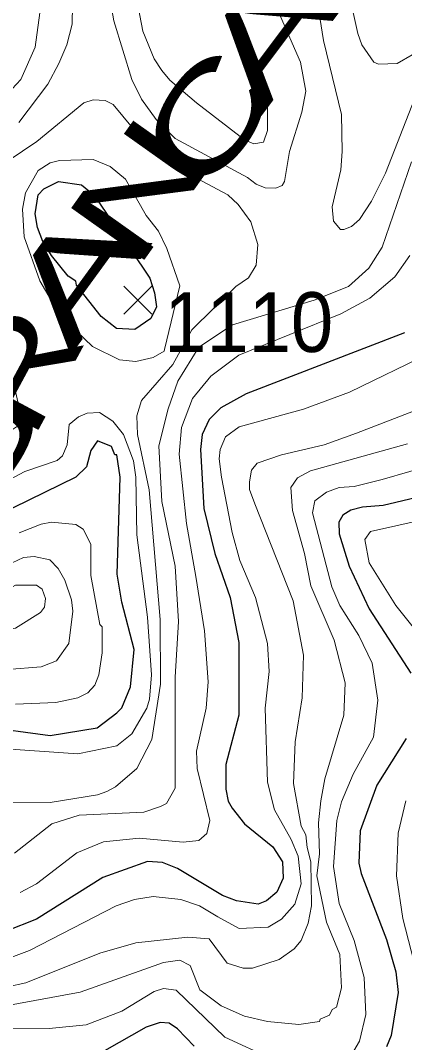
# Model space of a CAD drawing. Extents: x 423 to 448.8, y 7456.3 to 7484.
# Drawn here: x 426.175 to 426.689, y 7459.296 to 7460.664 of the extents above; entities that cross this region are included whole.
import ezdxf
from ezdxf.enums import TextEntityAlignment as Align

# ---------------------------------------------------------------- set-up
doc = ezdxf.new("R2010")
doc.units = 0
doc.header["$LTSCALE"] = 0.032
for name, color, linetype, lineweight in [('1', 7, 'Continuous', 25), ('2', 7, 'Continuous', 13), ('21', 7, 'Continuous', 25)]:
    doc.layers.add(name, color=color, linetype=linetype, lineweight=lineweight)
doc.layers.add('61', color=7, linetype='Continuous')

msp = doc.modelspace()

# ---------------------------------------------------------------- linework, layer by layer
at = {"layer": '1'}
msp.add_lwpolyline([(426.2497, 7460.3099), (426.2486, 7460.3149), (426.2385, 7460.3218), (426.2161, 7460.3497), (426.2045, 7460.3683), (426.1975, 7460.3868), (426.1944, 7460.4054), (426.1983, 7460.4309), (426.206, 7460.4386), (426.2254, 7460.4487), (426.2563, 7460.4441), (426.2733, 7460.4301), (426.348, 7460.3192), (426.3541, 7460.2993), (426.3569, 7460.2808), (426.3493, 7460.265), (426.3277, 7460.2502), (426.3031, 7460.2516), (426.2826, 7460.2677)], close=True, dxfattribs=at)
for points in [[(426.6887, 7460.2461), (426.4767, 7460.1641), (426.4427, 7460.1455), (426.4272, 7460.1301), (426.418, 7460.1099), (426.4156, 7460.0898), (426.4203, 7460.0109), (426.4349, 7459.9506), (426.4551, 7459.8918), (426.4667, 7459.8315), (426.4667, 7459.734), (426.4497, 7459.6683), (426.4497, 7459.635), (426.4528, 7459.6188), (426.4582, 7459.6095), (426.4744, 7459.5886)], [(426.1217, 7459.7193), (426.2146, 7459.7069), (426.2772, 7459.717), (426.3035, 7459.7371), (426.3104, 7459.7441), (426.322, 7459.7719), (426.3267, 7459.8222), (426.3104, 7459.8856), (426.3043, 7459.9228), (426.3081, 7460.0527), (426.3035, 7460.0828), (426.3011, 7460.0828), (426.2965, 7460.0937), (426.2779, 7460.1014), (426.2687, 7460.0883), (426.2632, 7460.0666), (426.2486, 7460.0527), (426.1434, 7460.0016)], [(426.7034, 7460.0249), (426.6601, 7460.0148), (426.6322, 7460.0125), (426.6168, 7460.0086), (426.6059, 7460.0017), (426.6005, 7459.9923), (426.6012, 7459.9769), (426.6144, 7459.9336), (426.6415, 7459.8763), (426.6972, 7459.7905)], [(426.691, 7459.7031), (426.6515, 7459.6404), (426.6291, 7459.5794), (426.6275, 7459.536), (426.6307, 7459.5221), (426.6647, 7459.4339), (426.6771, 7459.3906), (426.6802, 7459.3628), (426.6709, 7459.3055), (426.6647, 7459.2901)], [(426.4744, 7459.5886), (426.5123, 7459.5577), (426.5254, 7459.5376), (426.5262, 7459.5159), (426.5177, 7459.4974), (426.5038, 7459.4857), (426.493, 7459.4811), (426.4636, 7459.4857), (426.445, 7459.4927), (426.3847, 7459.529), (426.3646, 7459.5368), (426.3445, 7459.5383), (426.2849, 7459.5167), (426.196, 7459.461), (426.1558, 7459.4448)], [(426.4071, 7459.2908), (426.3847, 7459.314), (426.3739, 7459.3218), (426.3615, 7459.3226), (426.3429, 7459.3163), (426.2873, 7459.2846)]]:
    msp.add_lwpolyline(points, dxfattribs=at)
at = {"layer": '2'}
for points in [[(426.7653, 7461.1487), (426.6802, 7461.103), (426.5889, 7461.0272), (426.578, 7461.0156), (426.5626, 7460.9855), (426.5518, 7460.9561), (426.5471, 7460.9267), (426.5502, 7460.8989), (426.5572, 7460.8865), (426.5889, 7460.8687), (426.6809, 7460.8524), (426.6894, 7460.8439), (426.6771, 7460.8145), (426.6546, 7460.7875), (426.6322, 7460.7473), (426.6206, 7460.7179), (426.6198, 7460.6746), (426.626, 7460.6467), (426.6314, 7460.6313), (426.6476, 7460.6081), (426.6538, 7460.6057), (426.6786, 7460.6065), (426.6987, 7460.6181)], [(426.5564, 7460.5694), (426.551, 7460.5415), (426.5348, 7460.4889), (426.5278, 7460.4487), (426.5247, 7460.4433), (426.5162, 7460.4394), (426.5023, 7460.4402), (426.4899, 7460.4448), (426.4783, 7460.4541), (426.3816, 7460.506), (426.3561, 7460.5315), (426.3367, 7460.5586), (426.3236, 7460.5849), (426.2996, 7460.6637), (426.2741, 7460.8076)], [(426.0877, 7460.2476), (426.0784, 7460.3049), (426.0683, 7460.3327), (426.0088, 7460.4085), (426.0011, 7460.4278), (426.0011, 7460.4363), (426.0049, 7460.451), (426.0188, 7460.4742), (426.0367, 7460.4881), (426.1201, 7460.5345), (426.1635, 7460.5724), (426.1751, 7460.5849), (426.1944, 7460.6282), (426.2115, 7460.7535)], [(426.322, 7460.7365), (426.3383, 7460.6498), (426.3537, 7460.6127), (426.3638, 7460.5972), (426.3746, 7460.5841), (426.4102, 7460.5539), (426.4744, 7460.5044), (426.4868, 7460.499), (426.4999, 7460.5013), (426.5054, 7460.5168), (426.5054, 7460.5663), (426.4953, 7460.6034), (426.4651, 7460.6777)], [(426.2447, 7460.7102), (426.2439, 7460.6591), (426.2369, 7460.6313), (426.2261, 7460.6065), (426.2114, 7460.5787), (426.1727, 7460.5276)], [(426.7026, 7460.5601), (426.6631, 7460.4596), (426.6446, 7460.4224), (426.6283, 7460.3977), (426.6175, 7460.3884), (426.6075, 7460.3845), (426.6028, 7460.3845), (426.5935, 7460.3953), (426.592, 7460.4147), (426.6036, 7460.4642), (426.6051, 7460.4889), (426.6044, 7460.5384), (426.5804, 7460.6374), (426.5703, 7460.6993)], [(426.5131, 7460.6908), (426.5494, 7460.6081), (426.5564, 7460.5694)], [(426.0908, 7459.6164), (426.2146, 7459.6172), (426.278, 7459.6273), (426.2904, 7459.6319), (426.3019, 7459.6381), (426.3305, 7459.6628), (426.3506, 7459.7016), (426.3622, 7459.7758), (426.3615, 7459.8624), (426.3468, 7460.0357), (426.3313, 7460.1099), (426.3306, 7460.1347), (426.3367, 7460.1555), (426.3785, 7460.2035), (426.4039, 7460.25), (426.4628, 7460.308), (426.4798, 7460.3195), (426.4899, 7460.3365), (426.4922, 7460.3644), (426.4829, 7460.3946), (426.4659, 7460.4177), (426.452, 7460.4309), (426.3971, 7460.4603), (426.3592, 7460.485), (426.3352, 7460.5075), (426.2988, 7460.5516), (426.288, 7460.557), (426.2718, 7460.5577), (426.2594, 7460.5539), (426.1967, 7460.5021), (426.1387, 7460.4634)], [(426.1666, 7459.5492), (426.2168, 7459.5886), (426.2532, 7459.6002), (426.3399, 7459.6041), (426.3623, 7459.6118), (426.37, 7459.6157), (426.3816, 7459.6365), (426.3816, 7459.7851), (426.3862, 7459.8593), (426.3816, 7459.9336), (426.3638, 7460.0202), (426.3599, 7460.0945), (426.3723, 7460.144), (426.3855, 7460.1811), (426.4133, 7460.2267), (426.4583, 7460.2568), (426.5679, 7460.2898), (426.6136, 7460.3079), (426.6407, 7460.3327), (426.6585, 7460.3605), (426.698, 7460.475)], [(426.6956, 7460.3497), (426.6755, 7460.3211), (426.6422, 7460.2924), (426.6036, 7460.2716), (426.4667, 7460.2159), (426.4295, 7460.188), (426.4048, 7460.1579), (426.3901, 7460.1192), (426.387, 7460.0837), (426.3971, 7459.9908), (426.4095, 7459.9197), (426.421, 7459.847), (426.4257, 7459.7789), (426.4233, 7459.7433), (426.4102, 7459.6861), (426.411, 7459.6629), (426.428, 7459.5933), (426.4241, 7459.5755), (426.4133, 7459.5662), (426.3924, 7459.5639), (426.3337, 7459.5693), (426.2857, 7459.5646), (426.2501, 7459.5499), (426.196, 7459.5082), (426.1743, 7459.4966)], [(426.7235, 7460.219), (426.6152, 7460.1664), (426.5533, 7460.1439), (426.4674, 7460.12), (426.4489, 7460.1069), (426.4419, 7460.0898), (426.4404, 7460.0775), (426.4435, 7460.0527), (426.4582, 7459.9785), (426.4682, 7459.9413), (426.4891, 7459.8918), (426.5053, 7459.83), (426.5077, 7459.7928), (426.5022, 7459.7433), (426.5053, 7459.6443), (426.5146, 7459.6072), (426.5371, 7459.5677), (426.5463, 7459.5453), (426.5502, 7459.5082), (426.5417, 7459.4811), (426.5239, 7459.461), (426.5061, 7459.4502), (426.4674, 7459.4486), (426.4389, 7459.4641), (426.4141, 7459.4788), (426.3894, 7459.4873), (426.3522, 7459.4912), (426.3275, 7459.4873), (426.3027, 7459.4788), (426.1867, 7459.4192), (426.162, 7459.4099)], [(426.1596, 7460.2059), (426.1774, 7460.1254), (426.1589, 7460.113)], [(426.1573, 7459.3705), (426.1821, 7459.3759), (426.2811, 7459.4153), (426.329, 7459.4293), (426.3986, 7459.437), (426.4272, 7459.4347), (426.4512, 7459.4022), (426.4729, 7459.3953), (426.4853, 7459.3953), (426.5208, 7459.4069), (426.5409, 7459.4215), (426.5502, 7459.4324), (426.5595, 7459.4556), (426.5641, 7459.4788), (426.5633, 7459.5378), (426.5583, 7459.5571), (426.5564, 7459.5739), (426.5502, 7459.5855), (426.5401, 7459.6428), (426.5425, 7459.6985), (426.5518, 7459.7573), (426.5533, 7459.8145), (426.5394, 7459.8872), (426.4883, 7460.0171), (426.4814, 7460.0364), (426.4814, 7460.0465), (426.4837, 7460.062), (426.4914, 7460.0713), (426.5239, 7460.0828), (426.5812, 7460.096), (426.6245, 7460.1115), (426.7343, 7460.154)], [(426.1527, 7460.0457), (426.1805, 7460.0604), (426.2238, 7460.0751), (426.2308, 7460.0813), (426.237, 7460.096), (426.2401, 7460.1231), (426.2524, 7460.1335), (426.2641, 7460.1385), (426.2803, 7460.1393), (426.2981, 7460.1277), (426.3128, 7460.1099), (426.3259, 7460.0744), (426.329, 7460.0527), (426.3306, 7459.9754), (426.3445, 7459.8655), (426.3499, 7459.7882), (426.3475, 7459.7557), (426.3437, 7459.7433), (426.3236, 7459.7092), (426.3035, 7459.693), (426.2517, 7459.6822), (426.1418, 7459.6899)], [(426.6926, 7460.0975), (426.5626, 7460.0612), (426.5455, 7460.0519), (426.5363, 7460.0387), (426.5386, 7460.0079), (426.5548, 7459.9506), (426.5634, 7459.9073), (426.5943, 7459.8346), (426.609, 7459.7774), (426.6074, 7459.734), (426.5819, 7459.649), (426.5765, 7459.6196), (426.5734, 7459.5902), (426.5749, 7459.5484), (426.5711, 7459.5192), (426.584, 7459.4569), (426.602, 7459.4138), (426.6044, 7459.369), (426.5974, 7459.3434), (426.592, 7459.3403), (426.5881, 7459.3326), (426.5757, 7459.3272), (426.5749, 7459.3241), (426.5471, 7459.3202), (426.5054, 7459.3241), (426.4744, 7459.331), (426.4434, 7459.345)], [(426.6206, 7459.2846), (426.6283, 7459.2978), (426.6368, 7459.3334), (426.6345, 7459.3829), (426.6214, 7459.4324), (426.6013, 7459.4819), (426.5935, 7459.5314), (426.5981, 7459.5933), (426.6043, 7459.618), (426.6198, 7459.6552), (426.6469, 7459.7047), (426.6531, 7459.7542), (426.6453, 7459.8037), (426.6276, 7459.8408), (426.602, 7459.881), (426.5912, 7459.9058), (426.5657, 7460.0048), (426.5688, 7460.021), (426.5843, 7460.0326), (426.6012, 7460.0387), (426.6214, 7460.0403), (426.6585, 7460.0496), (426.7328, 7460.0712)], [(426.1681, 7459.7487), (426.2222, 7459.751), (426.2517, 7459.7572), (426.2648, 7459.7642), (426.2741, 7459.7743), (426.2795, 7459.7882), (426.2841, 7459.8176), (426.2841, 7459.8524), (426.281, 7459.8554), (426.2687, 7459.9212), (426.2687, 7459.963), (426.2586, 7459.9831), (426.2486, 7459.9893), (426.2161, 7459.9923), (426.2022, 7459.99), (426.1728, 7459.9784)], [(426.7188, 7459.997), (426.643, 7459.98), (426.6353, 7459.9691), (426.6415, 7459.9382), (426.677, 7459.881), (426.725, 7459.8207)], [(426.1573, 7459.7951), (426.2022, 7459.799), (426.223, 7459.8067), (426.2393, 7459.83), (426.2447, 7459.8733), (426.2432, 7459.8887), (426.2339, 7459.915), (426.2253, 7459.9305), (426.2138, 7459.9421), (426.1929, 7459.9467), (426.179, 7459.9452), (426.1635, 7459.9382)], [(426.6902, 7459.6196), (426.6802, 7459.5763), (426.6778, 7459.519), (426.6864, 7459.4618), (426.7088, 7459.3752)], [(426.4434, 7459.345), (426.4149, 7459.3666), (426.4017, 7459.3991), (426.3878, 7459.4061), (426.3661, 7459.403), (426.2548, 7459.3635), (426.1109, 7459.3372), (426.0908, 7459.3395), (426.056, 7459.3566), (426.0436, 7459.3566), (426.0297, 7459.3458), (425.9948, 7459.3009), (425.9554, 7459.2205)], [(426.0042, 7459.2591), (426.0196, 7459.2963), (426.0382, 7459.3187), (426.0521, 7459.321), (426.1016, 7459.3071), (426.1511, 7459.314), (426.213, 7459.3148), (426.2625, 7459.3195), (426.3105, 7459.338), (426.3538, 7459.3643), (426.3661, 7459.3682), (426.3832, 7459.3659), (426.4481, 7459.3032), (426.51, 7459.2746)]]:
    msp.add_lwpolyline(points, dxfattribs=at)
for points in [[(426.3676, 7460.2236), (426.3669, 7460.2213), (426.3522, 7460.2128), (426.329, 7460.2074), (426.3074, 7460.2097), (426.271, 7460.2275), (426.2277, 7460.2693), (426.2006, 7460.3157), (426.1797, 7460.3745), (426.1774, 7460.4116), (426.1813, 7460.4333), (426.1983, 7460.4634), (426.2146, 7460.4734), (426.2269, 7460.4765), (426.2718, 7460.4781), (426.2949, 7460.4688), (426.3151, 7460.4518), (426.3429, 7460.4031), (426.3592, 7460.3822), (426.3707, 7460.359), (426.3878, 7460.3087)], [(426.1233, 7459.8423), (426.1681, 7459.8508), (426.2014, 7459.8717), (426.2068, 7459.8787), (426.2083, 7459.8903), (426.2037, 7459.9026), (426.196, 7459.908), (426.1681, 7459.908), (426.0946, 7459.867), (426.0537, 7459.8547), (426.0026, 7459.8493), (425.9407, 7459.8524), (425.9245, 7459.8493), (425.899, 7459.8384), (425.8773, 7459.8346), (425.8479, 7459.8191), (425.8433, 7459.8106), (425.8433, 7459.7943), (425.8603, 7459.7843), (425.8711, 7459.7843), (425.8889, 7459.7912), (425.9121, 7459.8083), (425.9407, 7459.8222), (426.0042, 7459.8269)]]:
    msp.add_lwpolyline(points, close=True, dxfattribs=at)
at = {"layer": '21'}
for p, q in [((426.3129, 7460.3085), (426.3504, 7460.271)), ((426.3504, 7460.3085), (426.3129, 7460.271))]:
    msp.add_line(p, q, dxfattribs=at)

# ---------------------------------------------------------------- texts
at = {"layer": '61'}
for s, rotation, width, p in [('A', 53.13, 1.75, (426.5528, 7460.6104)), ('C', 55.521, 1.6, (426.4746, 7460.4976)), ('N', 54.612, 1.6, (426.3819, 7460.402)), ('A', 53.943, 1.75, (426.2967, 7460.2909)), ('R', 61.763, 1.35, (426.2273, 7460.1692)), ('B', 56.352, 1.65, (426.1671, 7460.0645))]:
    msp.add_text(s, height=0.12, rotation=rotation, dxfattribs=dict(at, width=width)).set_placement(p, align=Align.CENTER)
at = {"layer": '61', "width": 0.95}
msp.add_text('1110', height=0.08, dxfattribs=at).set_placement((426.4801, 7460.2203), align=Align.CENTER)

doc.saveas('drawing.dxf')
